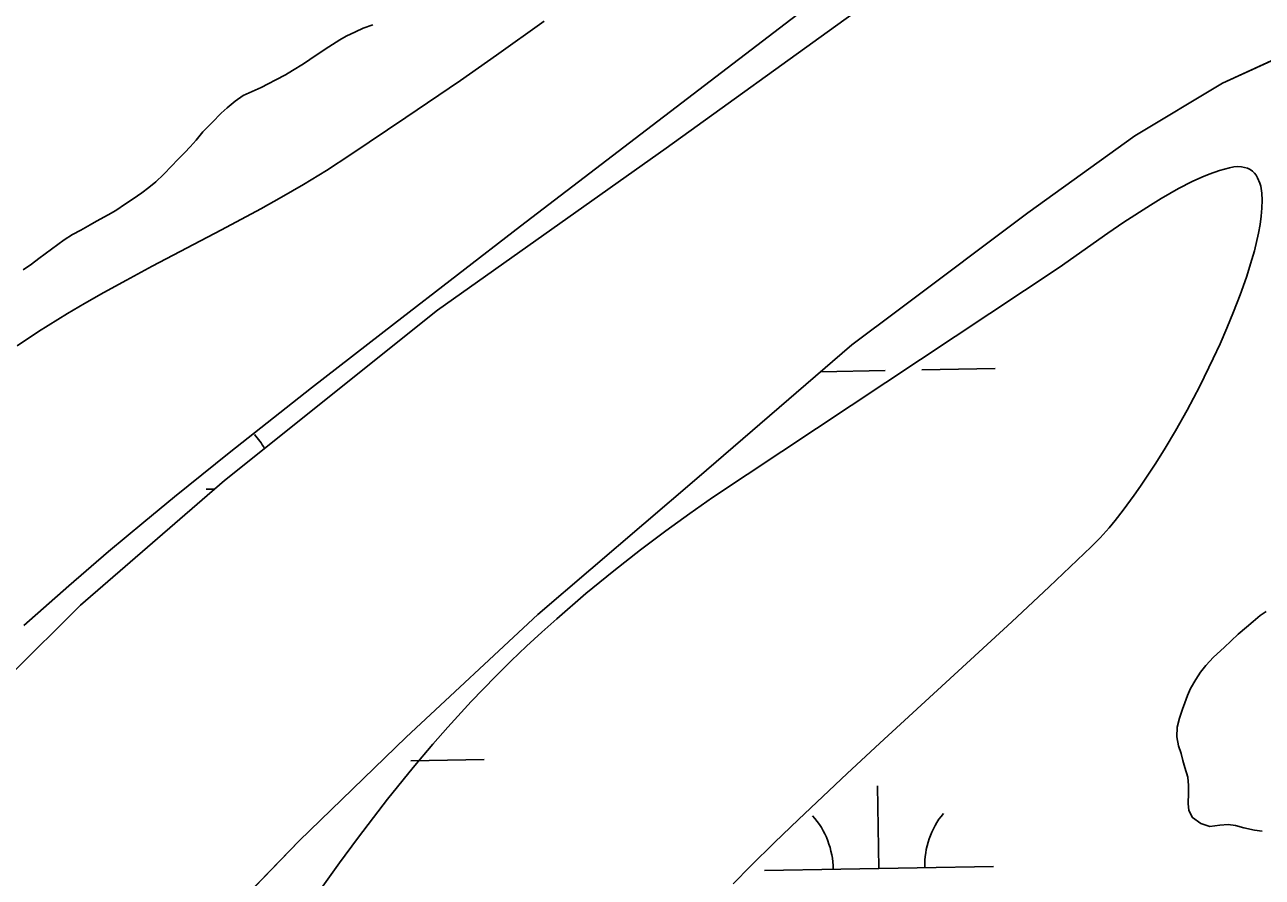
# Model space of a CAD drawing. Extents: x 3925854 to 3964121, y 224593 to 250589.
# Drawn here: x 3946159 to 3946699, y 230353 to 230725 of the extents above; entities that cross this region are included whole.
import ezdxf

# ---------------------------------------------------------------- set-up
doc = ezdxf.new("R2010")
doc.units = 0
for name, color, linetype in [('V-SITE-VEGE', 7, 'Continuous'), ('V-TOPO-SHOR', 7, 'Continuous'), ('V-WETL-SWMP', 7, 'Continuous')]:
    doc.layers.add(name, color=color, linetype=linetype)

msp = doc.modelspace()

# ---------------------------------------------------------------- linework, layer by layer
at = {"layer": 'V-SITE-VEGE'}
for p, q in [((3946540.365, 230763.14), (3946457.63, 230700.018)), ((3946364.452, 230711.291), (3946385.272, 230726.225)), ((3946348.732, 230700.334), (3946364.452, 230711.291)), ((3946324.951, 230684.107), (3946348.732, 230700.334)), ((3946457.63, 230700.018), (3946375, 230636.678)), ((3946300.874, 230667.908), (3946324.951, 230684.107)), ((3946290.307, 230661.057), (3946300.874, 230667.908)), ((3946280.231, 230654.917), (3946290.307, 230661.057)), ((3946675.445, 230659.452), (3946680.002, 230661.059)), ((3946680.002, 230661.059), (3946684.326, 230662.214)), ((3946684.326, 230662.214), (3946686.222, 230662.54)), ((3946686.222, 230662.54), (3946687.946, 230662.661)), ((3946687.946, 230662.661), (3946689.507, 230662.591)), ((3946689.507, 230662.591), (3946690.912, 230662.345)), ((3946690.912, 230662.345), (3946692.169, 230661.936)), ((3946692.169, 230661.936), (3946693.292, 230661.375)), ((3946693.292, 230661.375), (3946694.285, 230660.672)), ((3946694.285, 230660.672), (3946695.153, 230659.845)), ((3946661.986, 230653.076), (3946667.956, 230656.15)), ((3946667.956, 230656.15), (3946672.289, 230658.147)), ((3946672.289, 230658.147), (3946675.445, 230659.452)), ((3946695.153, 230659.845), (3946695.909, 230658.892)), ((3946695.909, 230658.892), (3946696.556, 230657.834)), ((3946696.556, 230657.834), (3946697.549, 230655.421)), ((3946697.549, 230655.421), (3946697.912, 230654.086)), ((3946270.66, 230649.365), (3946280.231, 230654.917)), ((3946654.451, 230648.771), (3946661.986, 230653.076)), ((3946697.912, 230654.086), (3946698.387, 230651.163)), ((3946698.387, 230651.163), (3946698.561, 230647.993)), ((3946261.602, 230644.305), (3946270.66, 230649.365)), ((3946638.198, 230638.38), (3946649.774, 230645.912)), ((3946649.774, 230645.912), (3946654.451, 230648.771)), ((3946698.473, 230644.614), (3946698.156, 230641.073)), ((3946698.561, 230647.993), (3946698.473, 230644.614)), ((3946244.452, 230635.082), (3946261.602, 230644.305)), ((3946698.156, 230641.073), (3946697.635, 230637.407)), ((3946214.26, 230619.233), (3946244.452, 230635.082)), ((3946375, 230636.678), (3946320.033, 230594.235)), ((3946631.166, 230633.569), (3946638.198, 230638.38)), ((3946696.945, 230633.651), (3946695.139, 230625.983)), ((3946697.635, 230637.407), (3946696.945, 230633.651)), ((3946610.049, 230618.678), (3946631.166, 230633.569)), ((3946695.139, 230625.983), (3946694.064, 230622.119)), ((3946202.992, 230613.195), (3946214.26, 230619.233)), ((3946458.656, 230518.289), (3946610.049, 230618.678)), ((3946694.064, 230622.119), (3946691.655, 230614.422)), ((3946193.201, 230607.799), (3946202.992, 230613.195)), ((3946691.655, 230614.422), (3946688.956, 230606.746)), ((3946184.704, 230602.96), (3946193.201, 230607.799)), ((3946688.956, 230606.746), (3946686.097, 230599.31)), ((3946177.337, 230598.61), (3946184.704, 230602.96)), ((3946164.629, 230590.688), (3946177.337, 230598.61)), ((3946686.097, 230599.31), (3946683.152, 230592.177)), ((3946155.28, 230584.44), (3946164.629, 230590.688)), ((3946320.033, 230594.235), (3946283.78, 230566.071)), ((3946683.152, 230592.177), (3946680.18, 230585.386)), ((3946680.18, 230585.386), (3946677.227, 230578.963)), ((3946677.227, 230578.963), (3946671.304, 230566.882)), ((3946283.78, 230566.071), (3946247.792, 230537.704)), ((3946671.304, 230566.882), (3946665.779, 230556.4)), ((3946665.779, 230556.4), (3946660.737, 230547.408)), ((3946660.737, 230547.408), (3946656.204, 230539.748)), ((3946247.792, 230537.704), (3946224.025, 230518.537)), ((3946656.204, 230539.748), (3946652.174, 230533.26)), ((3946652.174, 230533.26), (3946645.481, 230523.147)), ((3946645.481, 230523.147), (3946642.739, 230519.243)), ((3946224.025, 230518.537), (3946210.541, 230507.449)), ((3946448.783, 230511.283), (3946458.656, 230518.289)), ((3946642.739, 230519.243), (3946637.951, 230512.78)), ((3946438.338, 230503.67), (3946448.783, 230511.283)), ((3946637.951, 230512.78), (3946634.385, 230508.268)), ((3946210.541, 230507.449), (3946195.234, 230494.635)), ((3946631.735, 230505.096), (3946627.813, 230500.697)), ((3946634.385, 230508.268), (3946631.735, 230505.096)), ((3946427.316, 230495.378), (3946438.338, 230503.67)), ((3946627.813, 230500.697), (3946623.975, 230496.769)), ((3946195.234, 230494.635), (3946177.886, 230479.77)), ((3946415.704, 230486.31), (3946427.316, 230495.378)), ((3946623.975, 230496.769), (3946605.631, 230479.23)), ((3946403.504, 230476.358), (3946415.704, 230486.31)), ((3946177.886, 230479.77), (3946158.272, 230462.45)), ((3946605.631, 230479.23), (3946589.352, 230464.013)), ((3946390.728, 230465.381), (3946403.504, 230476.358)), ((3946384.238, 230459.565), (3946390.728, 230465.381)), ((3946589.352, 230464.013), (3946531.733, 230411.097)), ((3946377.615, 230453.437), (3946384.238, 230459.565)), ((3946370.869, 230446.982), (3946377.615, 230453.437)), ((3946364.004, 230440.168), (3946370.869, 230446.982)), ((3946353.479, 230429.238), (3946364.004, 230440.168)), ((3946343.299, 230418.097), (3946353.479, 230429.238)), ((3946336.694, 230410.56), (3946343.299, 230418.097)), ((3946328.088, 230400.386), (3946336.694, 230410.56)), ((3946531.733, 230411.097), (3946517.416, 230397.818)), ((3946316.959, 230386.607), (3946328.088, 230400.386)), ((3946517.416, 230397.818), (3946496.192, 230377.757)), ((3946310.758, 230378.632), (3946316.959, 230386.607)), ((3946303.803, 230369.436), (3946310.758, 230378.632)), ((3946496.192, 230377.757), (3946485.741, 230367.638)), ((3946296.004, 230358.826), (3946303.803, 230369.436)), ((3946485.741, 230367.638), (3946475.419, 230357.445)), ((3946287.274, 230346.583), (3946296.004, 230358.826)), ((3946475.419, 230357.445), (3946467.678, 230349.593))]:
    msp.add_line(p, q, dxfattribs=at)
at = {"layer": 'V-TOPO-SHOR'}
for points in [[(3946655.647, 230944.654), (3946661.814, 230910.93), (3946662.953, 230890.437), (3946663.626, 230869.939), (3946661.935, 230852.912), (3946655.328, 230838.166), (3946632.511, 230813.236), (3946613.334, 230797.196), (3946587.893, 230778.299), (3946515.953, 230726.542), (3946438.459, 230670.767), (3946338.748, 230600.088), (3946245.832, 230525.75), (3946183.006, 230471.29), (3946152.325, 230440.688)], [(3947139.6, 230778.039), (3947091.779, 230782.217), (3947027.689, 230782.035), (3946986.446, 230781.152), (3946953.615, 230778.254), (3946907.76, 230772.43), (3946862.397, 230764.047), (3946796.15, 230746.83), (3946769.434, 230738.169), (3946736.015, 230724.312), (3946681.268, 230699.054), (3946643.044, 230676.061), (3946596.307, 230642.492), (3946540.331, 230600.441), (3946519.515, 230584.847), (3946451.816, 230526.596), (3946382.499, 230467.163), (3946325.008, 230413.675), (3946278.387, 230368.455), (3946243.33, 230332.21), (3946233.019, 230320.802)], [(3946310.463, 230724.601), (3946306.222, 230723.085), (3946302.963, 230721.578), (3946298.892, 230719.573), (3946296.123, 230718.072), (3946291.247, 230714.911), (3946285.717, 230711.256), (3946280.19, 230707.598), (3946275.471, 230704.604), (3946272.381, 230702.773), (3946268.147, 230700.6), (3946264.891, 230698.767), (3946261.796, 230697.264), (3946257.887, 230695.423), (3946253.975, 230693.747), (3946250.399, 230691.255), (3946246.992, 230688.273), (3946244.397, 230685.957), (3946240.346, 230681.988), (3946236.295, 230677.855), (3946233.385, 230674.224), (3946230.796, 230671.25), (3946228.529, 230668.772), (3946225.287, 230665.628), (3946222.86, 230662.986), (3946219.133, 230659.183), (3946215.891, 230656.04), (3946212.806, 230653.553), (3946209.72, 230651.231), (3946205.98, 230648.575), (3946202.566, 230646.412), (3946198.337, 230643.586), (3946195.085, 230641.589), (3946189.875, 230638.916), (3946187.108, 230637.251), (3946183.039, 230634.919), (3946179.457, 230633.082), (3946175.879, 230630.755), (3946173.116, 230628.762), (3946170.355, 230626.608), (3946167.593, 230624.613), (3946164.832, 230622.622), (3946161.582, 230620.134), (3946158.006, 230617.642)], [(3946700.249, 230468.566), (3946697.666, 230466.72), (3946694.574, 230464.089), (3946691.739, 230461.721), (3946688.131, 230458.565), (3946685.04, 230455.674), (3946681.952, 230452.784), (3946677.313, 230448.577), (3946673.973, 230444.903), (3946671.661, 230442.022), (3946669.615, 230438.88), (3946667.315, 230434.958), (3946666.045, 230431.827), (3946664.777, 230428.693), (3946663.768, 230425.824), (3946662.506, 230421.91), (3946661.507, 230418.003), (3946661.288, 230413.839), (3946662.109, 230409.95), (3946663.182, 230406.581), (3946663.993, 230403.47), (3946664.804, 230400.357), (3946666.145, 230396.214), (3946666.442, 230392.577), (3946666.477, 230389.198), (3946666.262, 230384.776), (3946666.553, 230381.659), (3946668.144, 230378.556), (3946671.81, 230375.992), (3946675.722, 230374.732), (3946680.135, 230375.298), (3946683.773, 230375.595), (3946686.896, 230375.105), (3946690.545, 230374.104), (3946695.235, 230373.11), (3946698.619, 230372.625)]]:
    msp.add_lwpolyline(points, dxfattribs=at)
at = {"layer": 'V-WETL-SWMP'}
for p, q in [((3946515.953, 230726.542), (3946438.46, 230670.767)), ((3946298.892, 230719.573), (3946302.964, 230721.578)), ((3946302.964, 230721.578), (3946306.222, 230723.085)), ((3946306.222, 230723.085), (3946310.463, 230724.601)), ((3946681.268, 230699.054), (3946736.015, 230724.312)), ((3946285.717, 230711.255), (3946291.246, 230714.912)), ((3946291.246, 230714.912), (3946296.124, 230718.072)), ((3946296.124, 230718.072), (3946298.892, 230719.573)), ((3946280.189, 230707.598), (3946285.717, 230711.255)), ((3946272.381, 230702.772), (3946275.472, 230704.604)), ((3946275.472, 230704.604), (3946280.189, 230707.598)), ((3946261.797, 230697.263), (3946264.892, 230698.768)), ((3946264.892, 230698.768), (3946268.147, 230700.601)), ((3946268.147, 230700.601), (3946272.381, 230702.772)), ((3946643.045, 230676.06), (3946681.268, 230699.054)), ((3946250.4, 230691.255), (3946253.975, 230693.747)), ((3946253.975, 230693.747), (3946257.887, 230695.423)), ((3946257.887, 230695.423), (3946261.797, 230697.263)), ((3946244.397, 230685.956), (3946246.992, 230688.274)), ((3946246.992, 230688.274), (3946250.4, 230691.255)), ((3946240.345, 230681.987), (3946244.397, 230685.956)), ((3946233.385, 230674.223), (3946236.294, 230677.854)), ((3946236.294, 230677.854), (3946240.345, 230681.987)), ((3946230.796, 230671.25), (3946233.385, 230674.223)), ((3946596.307, 230642.492), (3946643.045, 230676.06)), ((3946225.287, 230665.629), (3946228.529, 230668.772)), ((3946228.529, 230668.772), (3946230.796, 230671.25)), ((3946438.46, 230670.767), (3946338.749, 230600.089)), ((3946219.132, 230659.183), (3946222.859, 230662.986)), ((3946222.859, 230662.986), (3946225.287, 230665.629)), ((3946212.806, 230653.554), (3946215.89, 230656.04)), ((3946215.89, 230656.04), (3946219.132, 230659.183)), ((3946205.981, 230648.574), (3946209.719, 230651.231)), ((3946209.719, 230651.231), (3946212.806, 230653.554)), ((3946198.338, 230643.586), (3946202.566, 230646.411)), ((3946202.566, 230646.411), (3946205.981, 230648.574)), ((3946189.874, 230638.917), (3946195.085, 230641.589)), ((3946195.085, 230641.589), (3946198.338, 230643.586)), ((3946540.331, 230600.44), (3946596.307, 230642.492)), ((3946179.457, 230633.082), (3946183.039, 230634.919)), ((3946183.039, 230634.919), (3946187.108, 230637.252)), ((3946187.108, 230637.252), (3946189.874, 230638.917)), ((3946170.356, 230626.607), (3946173.117, 230628.762)), ((3946173.117, 230628.762), (3946175.879, 230630.755)), ((3946175.879, 230630.755), (3946179.457, 230633.082)), ((3946164.831, 230622.622), (3946167.593, 230624.614)), ((3946167.593, 230624.614), (3946170.356, 230626.607)), ((3946158.006, 230617.642), (3946161.582, 230620.134)), ((3946161.582, 230620.134), (3946164.831, 230622.622)), ((3946338.749, 230600.089), (3946245.832, 230525.75)), ((3946519.514, 230584.847), (3946540.331, 230600.44)), ((3946451.816, 230526.596), (3946519.514, 230584.847)), ((3946549.998, 230573.988), (3946581.992, 230574.57)), ((3946505.964, 230573.188), (3946534, 230573.697)), ((3946245.832, 230525.75), (3946183.005, 230471.29)), ((3946382.499, 230467.163), (3946451.816, 230526.596)), ((3946237.83, 230521.874), (3946241.437, 230521.94)), ((3946183.005, 230471.29), (3946152.324, 230440.688)), ((3946325.008, 230413.676), (3946382.499, 230467.163)), ((3946697.667, 230466.72), (3946694.574, 230464.089)), ((3946700.248, 230468.566), (3946697.667, 230466.72)), ((3946691.739, 230461.721), (3946688.131, 230458.565)), ((3946694.574, 230464.089), (3946691.739, 230461.721)), ((3946688.131, 230458.565), (3946681.951, 230452.783)), ((3946681.951, 230452.783), (3946677.314, 230448.577)), ((3946673.972, 230444.904), (3946671.661, 230442.021)), ((3946677.314, 230448.577), (3946673.972, 230444.904)), ((3946671.661, 230442.021), (3946669.614, 230438.88)), ((3946667.314, 230434.958), (3946666.046, 230431.826)), ((3946669.614, 230438.88), (3946667.314, 230434.958)), ((3946664.777, 230428.693), (3946663.767, 230425.824)), ((3946666.046, 230431.826), (3946664.777, 230428.693)), ((3946663.767, 230425.824), (3946662.507, 230421.911)), ((3946661.506, 230418.002), (3946661.288, 230413.84)), ((3946662.507, 230421.911), (3946661.506, 230418.002)), ((3946278.387, 230368.456), (3946325.008, 230413.676)), ((3946661.288, 230413.84), (3946662.108, 230409.949)), ((3946662.108, 230409.949), (3946663.182, 230406.581)), ((3946327.154, 230403.408), (3946359.149, 230403.99)), ((3946663.182, 230406.581), (3946663.993, 230403.47)), ((3946663.993, 230403.47), (3946664.804, 230400.358)), ((3946664.804, 230400.358), (3946666.146, 230396.213)), ((3946666.146, 230396.213), (3946666.443, 230392.576)), ((3946531.359, 230356.37), (3946530.704, 230392.365)), ((3946666.443, 230392.576), (3946666.477, 230389.197)), ((3946666.477, 230389.197), (3946666.262, 230384.776)), ((3946666.262, 230384.776), (3946666.553, 230381.659)), ((3946666.553, 230381.659), (3946668.145, 230378.556)), ((3946668.145, 230378.556), (3946671.81, 230375.993)), ((3946671.81, 230375.993), (3946675.722, 230374.733)), ((3946675.722, 230374.733), (3946680.135, 230375.298)), ((3946680.135, 230375.298), (3946683.772, 230375.595)), ((3946683.772, 230375.595), (3946686.896, 230375.106)), ((3946686.896, 230375.106), (3946690.546, 230374.103)), ((3946690.546, 230374.103), (3946695.235, 230373.111)), ((3946695.235, 230373.111), (3946698.619, 230372.625)), ((3946243.329, 230332.209), (3946278.387, 230368.456)), ((3946481.367, 230355.461), (3946581.351, 230357.279))]:
    msp.add_line(p, q, dxfattribs=at)
for centre, start, end in [((3946232.579, 230522.254), 29.60281, 41.81354), ((3946586.584, 230357.849), 140.26988, 181.81353), ((3946476.116, 230355.841), 0.26988, 41.81354)]:
    msp.add_arc(centre, 35.246, start, end, dxfattribs=at)

doc.saveas('drawing.dxf')
